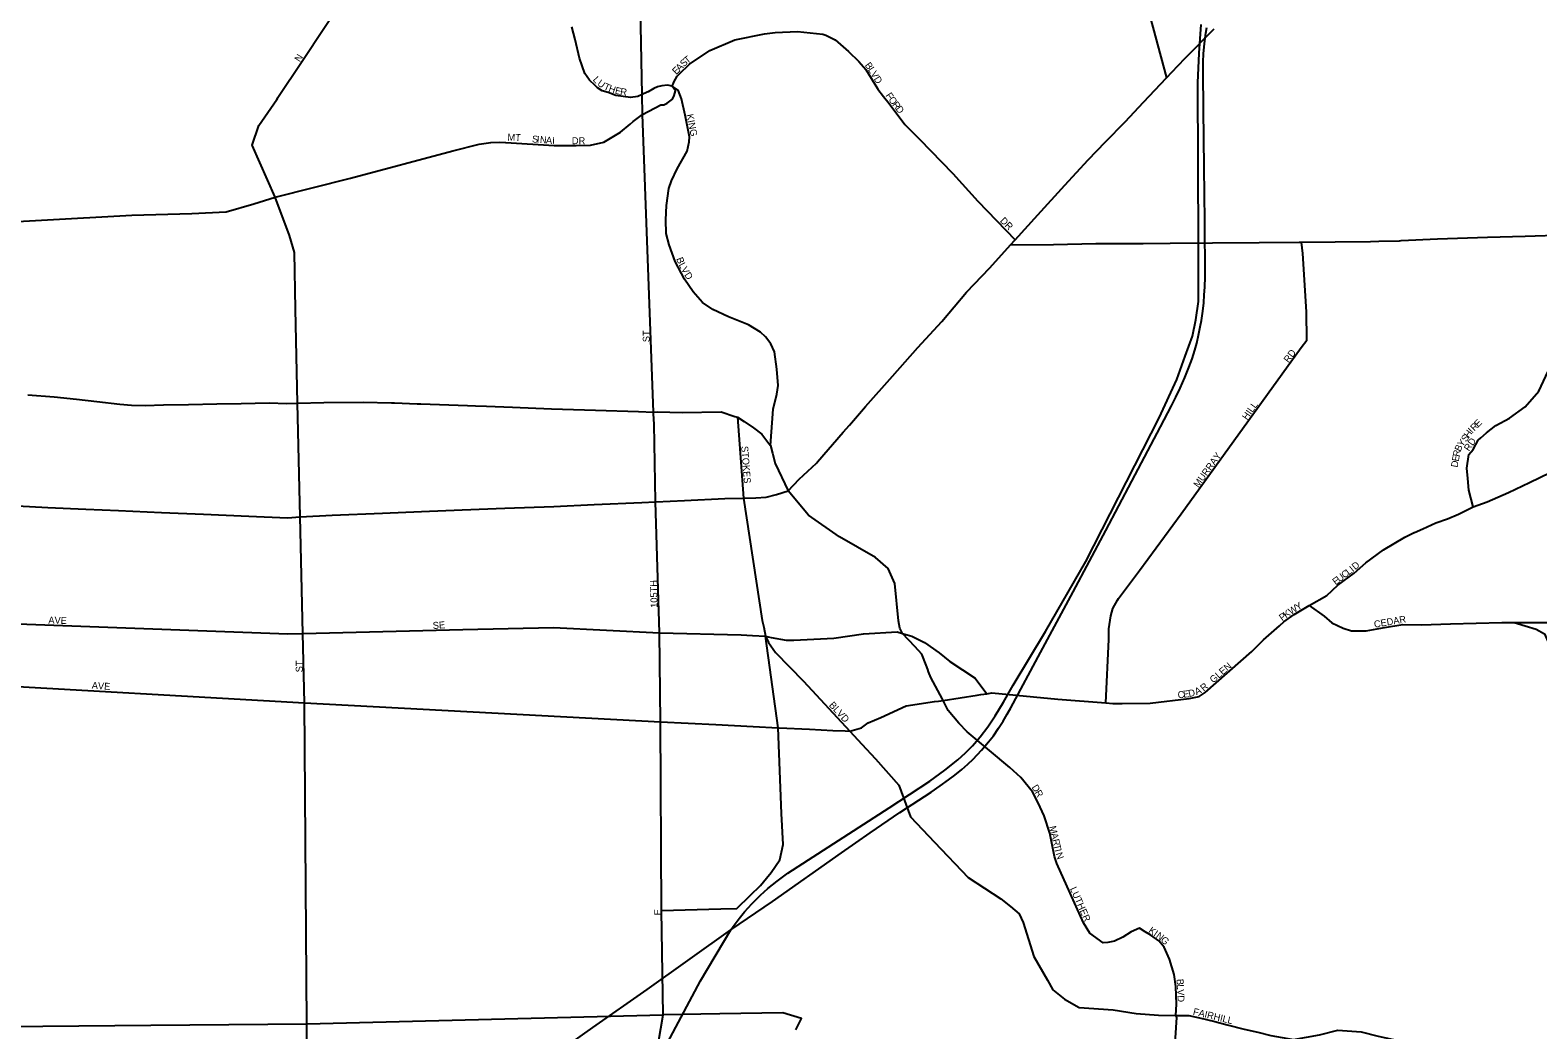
# Model space of a CAD drawing. Extents: x -561 to 1170, y 0 to 846.
# Drawn here: x 287.84 to 317.26, y 283.36 to 302.86 of the extents above; entities that cross this region are included whole.
import ezdxf

# ---------------------------------------------------------------- set-up
doc = ezdxf.new("R2010")
doc.units = 0
for name, color, linetype in [('GM_P_County_Alignment', 7, 'Continuous'), ('GM_X_City_Street', 7, 'Continuous'), ('GM_X_City_Street_Text', 7, 'Continuous'), ('GM_X_Rail_Line', 7, 'Continuous'), ('GM_X_US_Route', 7, 'Continuous')]:
    doc.layers.add(name, color=color, linetype=linetype)

msp = doc.modelspace()

# ---------------------------------------------------------------- linework, layer by layer
at = {"layer": 'GM_P_County_Alignment'}
for points in [[(300.163, 285.685), (301.321, 285.718), (301.627, 285.724), (301.892, 285.981), (302.092, 286.176), (302.208, 286.313), (302.301, 286.429), (302.467, 286.672), (302.533, 286.97), (302.504, 287.575), (302.439, 289.25), (302.191, 291.033)], [(287.159, 274.138), (290.025, 274.067), (291.262, 274.243), (292.782, 275.092), (294.196, 275.763), (294.225, 275.784), (295.504, 276.718), (297.569, 278.439), (297.625, 278.485), (298.784, 280.558), (299.132, 281.223), (299.652, 282.221), (300.099, 283.116), (300.194, 283.648)]]:
    msp.add_lwpolyline(points, dxfattribs=at)
at = {"layer": 'GM_X_City_Street'}
for points in [[(300.004, 295.371), (300.002, 295.407), (299.787, 301.212), (299.78, 301.599), (299.756, 302.933), (299.707, 305.701), (299.605, 311.45), (299.485, 320.325)], [(308.944, 305.803), (308.945, 305.799), (308.982, 305.614), (309.178, 304.894), (309.374, 304.305), (309.635, 303.324), (310.013, 301.924)], [(292.673, 301.536), (292.676, 301.541), (293.15, 302.25), (294.033, 303.591), (295.407, 305.618)], [(299.898, 301.654), (299.88, 301.643), (299.78, 301.599), (299.697, 301.564), (299.557, 301.54), (299.269, 301.583), (299.116, 301.638), (299.002, 301.675), (298.914, 301.732), (298.863, 301.778), (298.752, 301.883), (298.663, 302.011), (298.559, 302.312), (298.476, 302.673), (298.411, 302.921)], [(299.787, 301.212), (300.144, 301.401), (300.204, 301.401), (300.272, 301.43), (300.372, 301.512), (300.409, 301.584), (300.435, 301.669), (300.37, 301.763), (300.381, 301.791), (300.393, 301.824), (300.399, 301.842), (300.43, 301.897), (300.466, 301.956), (300.511, 302.003), (300.705, 302.195), (301.105, 302.461), (301.593, 302.664), (302.172, 302.787), (302.379, 302.812), (302.814, 302.827), (303.309, 302.777), (303.366, 302.76), (303.547, 302.664), (303.811, 302.44), (304.01, 302.247), (304.146, 302.088), (304.372, 301.721)], [(302.286, 294.752), (302.336, 295.464), (302.411, 295.753), (302.434, 295.926), (302.412, 296.245), (302.367, 296.58), (302.293, 296.736), (302.188, 296.874), (302.094, 296.964), (301.858, 297.106), (301.466, 297.266), (301.16, 297.405), (300.957, 297.542), (300.779, 297.75), (300.612, 298.001), (300.426, 298.344), (300.311, 298.666), (300.253, 298.887), (300.247, 299.158), (300.258, 299.439), (300.303, 299.765), (300.352, 299.916), (300.463, 300.152), (300.662, 300.494), (300.702, 300.679), (300.708, 300.773), (300.624, 301.195), (300.548, 301.519), (300.485, 301.686), (300.37, 301.763), (300.275, 301.783), (300.166, 301.771), (300.082, 301.752), (300.008, 301.721), (299.898, 301.654)], [(304.372, 301.721), (304.373, 301.72), (304.381, 301.707), (304.492, 301.564), (304.605, 301.422), (304.91, 301.015), (305.195, 300.73), (305.845, 300.058), (306.333, 299.521), (307.062, 298.769)], [(292.62, 299.597), (292.175, 300.614), (292.302, 300.996), (292.652, 301.505), (292.673, 301.536)], [(298.337, 300.605), (298.496, 300.605), (298.772, 300.61), (299.036, 300.669), (299.358, 300.864), (299.55, 301.025), (299.608, 301.075), (299.787, 301.212)], [(285.01, 298.966), (285.592, 299.058), (286.406, 299.059), (289.821, 299.248), (290.998, 299.279), (291.666, 299.311), (292.206, 299.47), (292.62, 299.597), (294.09, 299.971), (296.086, 300.499), (296.601, 300.631), (296.827, 300.662), (296.998, 300.671), (297.114, 300.663)], [(297.114, 300.663), (297.12, 300.663), (298.068, 300.604), (298.336, 300.605), (298.337, 300.605)], [(293.256, 281.02), (293.238, 283.478), (293.192, 289.735), (293.161, 291.09), (293.11, 293.362), (293.06, 295.578), (293.019, 297.412), (292.997, 298.516), (292.901, 298.851), (292.62, 299.597)], [(309.078, 291.769), (309.081, 291.773), (309.485, 292.319), (310.301, 293.424), (312.642, 296.666), (312.752, 296.81), (312.749, 297.363), (312.676, 298.499), (312.649, 298.723)], [(316.146, 294.904), (316.26, 295.004), (316.444, 295.146), (316.708, 295.289), (317.013, 295.512), (317.278, 295.817), (317.461, 296.204), (317.685, 296.59), (317.99, 297.099), (318.316, 297.526), (318.499, 297.709), (318.825, 298.054), (319.191, 298.38), (319.659, 298.644), (320.122, 298.855)], [(300.045, 293.663), (300.017, 295.168), (300.004, 295.371)], [(301.646, 295.305), (301.758, 293.725), (302.126, 291.343), (302.154, 291.209), (302.191, 291.033), (302.207, 291)], [(315.996, 293.56), (315.914, 293.885), (315.894, 294.109), (315.874, 294.312), (315.914, 294.577), (315.996, 294.679), (316.098, 294.862), (316.146, 294.904)], [(315.996, 293.56), (316.275, 293.656), (316.687, 293.839), (317.099, 294.033), (317.499, 294.227)], [(300.12, 291.102), (300.045, 293.653), (300.045, 293.663)], [(304.865, 291.089), (304.865, 291.089), (304.814, 291.192), (304.785, 291.334), (304.711, 292.063), (304.586, 292.353), (304.338, 292.57), (303.632, 292.972), (303.028, 293.393), (302.629, 293.871)], [(314.849, 293.055), (314.852, 293.056), (315.017, 293.13), (315.269, 293.245), (315.497, 293.325), (315.714, 293.416), (315.996, 293.56)], [(312.798, 291.633), (313.141, 291.828), (313.359, 292.033), (313.679, 292.262), (313.907, 292.468), (314.251, 292.719), (314.663, 292.97), (314.849, 293.055)], [(308.833, 289.735), (308.886, 290.971), (308.892, 291.177), (308.928, 291.432), (308.968, 291.574), (309.056, 291.739), (309.078, 291.769)], [(312.225, 291.246), (312.301, 291.313), (312.505, 291.46), (312.798, 291.633)], [(312.798, 291.633), (313.092, 291.426), (313.242, 291.295), (313.461, 291.192), (313.624, 291.142), (313.911, 291.139), (314.267, 291.208), (314.628, 291.266), (314.991, 291.259), (315.559, 291.279), (316.555, 291.305), (316.798, 291.304), (316.929, 291.303), (316.932, 291.303)], [(316.932, 291.303), (317.47, 291.301), (320.971, 291.36), (326.068, 291.459), (336.859, 291.592)], [(257.733, 289.006), (258.455, 289.117), (259.304, 289.247), (261.893, 289.646), (265.128, 290.145), (268.821, 290.708), (270.311, 290.936), (271.858, 291.194), (272.97, 291.367), (282.132, 291.486), (286.539, 291.315), (292.867, 291.083), (293.161, 291.09), (296.282, 291.164), (298.051, 291.204), (300.12, 291.102), (301.717, 291.062), (301.938, 291.049), (302.191, 291.033), (302.239, 291.023)], [(316.798, 291.304), (317.231, 291.171), (317.393, 291.08), (317.456, 290.929), (317.597, 289.893), (317.603, 289.834), (317.604, 289.831)], [(300.194, 283.648), (300.163, 285.685), (300.139, 289.365), (300.12, 291.102)], [(302.207, 291), (302.251, 290.911), (302.384, 290.718), (302.933, 290.159), (303.836, 289.184)], [(302.239, 291.023), (302.297, 291.01), (302.593, 290.96), (302.741, 290.956), (303.523, 290.997), (304.099, 291.079), (304.757, 291.12), (304.865, 291.089), (305.045, 291.037), (305.291, 290.914), (305.579, 290.708), (305.785, 290.544), (305.954, 290.431), (305.963, 290.425)], [(305.373, 290.34), (305.355, 290.387), (305.322, 290.473), (305.237, 290.688), (305.104, 290.837), (304.865, 291.089)], [(309.152, 289.725), (309.698, 289.727), (310.454, 289.822), (310.654, 289.862), (310.768, 289.938), (311.677, 290.737), (311.906, 290.966), (312.218, 291.24), (312.225, 291.246)], [(305.963, 290.425), (306.032, 290.379), (306.279, 290.214), (306.509, 289.914)], [(257.346, 288.14), (257.579, 288.085), (257.744, 288.054), (257.819, 288.049), (257.896, 288.054), (262.072, 288.697), (262.447, 288.721), (263.866, 288.814), (264.68, 288.93), (268.995, 289.646), (272.983, 290.301), (282.156, 290.371), (286.559, 290.115), (293.192, 289.735), (300.139, 289.365), (301.221, 289.311), (301.952, 289.275), (302.439, 289.25), (302.454, 289.249), (303.048, 289.224), (303.502, 289.196), (303.742, 289.187)], [(310.165, 282.804), (310.216, 283.597), (310.198, 283.639), (310.208, 283.861), (310.194, 284.202), (310.165, 284.44), (310.071, 284.738), (309.966, 284.97), (309.862, 285.093), (309.71, 285.201), (309.595, 285.27), (309.487, 285.34), (309.325, 285.268), (309.164, 285.164), (309.002, 285.086), (308.867, 285.058), (308.781, 285.057), (308.519, 285.24), (308.393, 285.444), (307.875, 286.605), (307.83, 286.74), (307.735, 287.194), (307.629, 287.529), (307.513, 287.783), (307.398, 287.999), (307.174, 288.279), (306.956, 288.477), (306.128, 289.17), (305.959, 289.342), (305.756, 289.584), (305.654, 289.784), (305.641, 289.81), (305.414, 290.233), (305.373, 290.34)], [(305.566, 289.771), (305.654, 289.784), (306.318, 289.885), (306.389, 289.896)], [(306.389, 289.896), (306.509, 289.914), (306.609, 289.93), (307.897, 289.804), (308.833, 289.735), (308.967, 289.725), (309.108, 289.725), (309.152, 289.725)], [(303.742, 289.187), (303.836, 289.184), (304.063, 289.25), (304.19, 289.343), (304.441, 289.452), (304.933, 289.674), (305.487, 289.759), (305.566, 289.771)], [(303.836, 289.184), (304.07, 288.929), (304.338, 288.641), (304.792, 288.133), (305.022, 287.509), (305.488, 287.015), (306.143, 286.331), (306.779, 285.913), (306.973, 285.762), (307.14, 285.621), (307.216, 285.45), (307.426, 284.79), (307.69, 284.327), (307.799, 284.141), (308.027, 283.959), (308.308, 283.794), (308.971, 283.746), (309.422, 283.679), (309.857, 283.645), (310.198, 283.639)], [(282.153, 283.381), (282.306, 283.382), (286.673, 283.416), (290.196, 283.45), (293.238, 283.478), (300.194, 283.648)], [(302.781, 283.358), (302.819, 283.435), (302.895, 283.576), (302.525, 283.691), (301.297, 283.669), (300.194, 283.648)], [(310.198, 283.639), (310.448, 283.637), (310.66, 283.59), (310.955, 283.518), (311.201, 283.455), (311.529, 283.369), (311.796, 283.312), (312.052, 283.25), (312.492, 283.169), (313, 283.259), (313.355, 283.351), (313.81, 283.32), (314.144, 283.237), (314.597, 283.138), (314.9, 283.017), (315.357, 282.903), (315.933, 282.689), (316.034, 282.647), (316.174, 282.591)]]:
    msp.add_lwpolyline(points, dxfattribs=at)
at = {"layer": 'GM_X_Rail_Line'}
for points in [[(301.511, 285.31), (301.577, 285.401), (301.677, 285.528), (301.779, 285.66), (301.925, 285.814), (302.091, 285.984), (302.236, 286.114), (302.414, 286.256), (302.628, 286.413), (304.602, 287.687), (305.393, 288.206), (305.689, 288.42), (305.941, 288.623), (306.094, 288.759), (306.227, 288.897), (306.379, 289.072), (306.528, 289.267), (306.673, 289.48), (306.836, 289.75), (307.02, 290.08), (307.653, 291.127), (308.443, 292.492), (309.872, 295.295), (310.213, 296.043), (310.376, 296.498), (310.522, 296.888), (310.587, 297.204), (310.636, 297.562), (310.636, 298.675), (310.628, 301.827), (310.652, 302.404), (310.693, 302.965)], [(301.511, 285.31), (302.323, 285.861), (303.67, 286.809), (304.233, 287.202), (304.813, 287.599), (305.422, 287.996), (305.601, 288.118), (305.762, 288.232), (305.883, 288.325), (306.02, 288.437), (306.135, 288.541), (306.241, 288.638), (306.406, 288.813), (306.54, 288.972), (306.637, 289.091), (306.739, 289.24), (306.827, 289.38), (306.907, 289.512), (306.979, 289.64), (307.555, 290.719), (308.193, 291.901), (308.828, 293.099), (309.338, 294.061), (309.898, 295.122), (310.112, 295.526), (310.198, 295.695), (310.284, 295.872), (310.375, 296.079), (310.452, 296.276), (310.513, 296.443), (310.566, 296.611), (310.604, 296.75), (310.642, 296.908), (310.674, 297.067), (310.697, 297.191), (310.725, 297.374), (310.741, 297.535), (310.752, 297.694), (310.76, 297.84), (310.769, 298.043), (310.76, 299.137), (310.749, 300.174), (310.738, 301.307), (310.728, 302.042), (310.732, 302.24), (310.738, 302.397), (310.756, 302.598), (310.785, 302.798), (310.803, 302.909)], [(294.871, 273.113), (295.825, 274.785), (296.597, 276.157), (298.139, 279.086), (300.112, 282.799), (300.923, 284.315), (301.511, 285.31)], [(298.216, 282.977), (298.822, 283.402), (299.878, 284.142), (301.511, 285.31)]]:
    msp.add_lwpolyline(points, dxfattribs=at)
at = {"layer": 'GM_X_US_Route'}
for points in [[(310.237, 302.158), (310.385, 302.313), (310.405, 302.333), (310.947, 302.88)], [(306.972, 298.67), (306.972, 298.67), (307.062, 298.769), (307.503, 299.253), (308.028, 299.831), (308.489, 300.327), (308.827, 300.676), (309.208, 301.068), (309.568, 301.45), (310.013, 301.924), (310.237, 302.158)], [(303.826, 295.149), (304.141, 295.514), (304.666, 296.108), (305.165, 296.664), (305.631, 297.176), (306.114, 297.743), (306.564, 298.222), (306.972, 298.67)], [(306.972, 298.67), (307.811, 298.676), (308.633, 298.693), (308.833, 298.693)], [(308.833, 298.693), (309.293, 298.692), (309.557, 298.696), (310.084, 298.704), (310.912, 298.71), (311.826, 298.712), (312.606, 298.723), (312.649, 298.723), (313.304, 298.728), (313.997, 298.733), (314.158, 298.738), (314.554, 298.748), (314.56, 298.749)], [(314.56, 298.749), (314.596, 298.75), (315.306, 298.786), (316.28, 298.815), (317.016, 298.837), (317.8, 298.865), (317.85, 298.866)], [(287.792, 295.741), (288.306, 295.704), (288.745, 295.661), (289.14, 295.612), (289.589, 295.558), (289.817, 295.539), (290.082, 295.537), (290.444, 295.547), (290.93, 295.553), (291.481, 295.566), (291.957, 295.572), (292.503, 295.584), (292.849, 295.572), (293.06, 295.578), (293.569, 295.591), (294.338, 295.602), (294.888, 295.587)], [(294.888, 295.587), (294.95, 295.585), (295.393, 295.57), (295.464, 295.567), (296.374, 295.536), (296.529, 295.531), (296.746, 295.523)], [(296.746, 295.523), (297.251, 295.505), (298.014, 295.473), (298.87, 295.447), (299.709, 295.415), (300.002, 295.407), (300.079, 295.409), (300.564, 295.4), (301.323, 295.412), (301.593, 295.322)], [(301.593, 295.322), (301.646, 295.305), (301.773, 295.221), (301.954, 295.099), (302.115, 294.977), (302.254, 294.794)], [(303.207, 294.437), (303.708, 295.012), (303.826, 295.149)], [(302.254, 294.794), (302.286, 294.752), (302.325, 294.605), (302.379, 294.405), (302.629, 293.871)], [(302.629, 293.871), (302.847, 294.1), (303.184, 294.41), (303.207, 294.437)], [(286.5, 293.624), (287.349, 293.591), (288.182, 293.548), (288.929, 293.514), (289.562, 293.484), (290.405, 293.451), (291.222, 293.413), (292.109, 293.376), (292.864, 293.347), (293.11, 293.362), (293.734, 293.399), (294.714, 293.434), (295.476, 293.467), (296.272, 293.5), (297.105, 293.533), (298.057, 293.567), (298.847, 293.606), (299.778, 293.64), (300.045, 293.653), (300.051, 293.653)], [(300.051, 293.653), (300.611, 293.684), (301.396, 293.723), (301.758, 293.725), (301.781, 293.726)], [(301.781, 293.726), (301.998, 293.734), (302.202, 293.75), (302.402, 293.801), (302.629, 293.871)]]:
    msp.add_lwpolyline(points, dxfattribs=at)

# ---------------------------------------------------------------- texts
at = {"layer": 'GM_X_City_Street_Text'}
for s, rotation, p in [('N', 57.9872, (293.102, 302.224)), ('A', 44.9196, (300.515, 302.046)), ('S', 44.401, (300.599, 302.13)), ('T', 38.7281, (300.664, 302.194)), ('B', 306.3452, (304.12, 302.169)), ('L', 312.3141, (298.811, 301.882)), ('U', 323.6088, (298.896, 301.793)), ('E', 44.8841, (300.448, 301.979)), ('L', 302.9552, (304.182, 302.084)), ('V', 302.1745, (304.234, 302.005)), ('D', 302.2005, (304.297, 301.904)), ('T', 335.9957, (299.019, 301.707)), ('H', 340.0231, (299.115, 301.664)), ('E', 346.9552, (299.243, 301.619)), ('R', 351.3761, (299.347, 301.595)), ('F', 303.8416, (304.526, 301.583)), ('O', 305.5678, (304.582, 301.501)), ('R', 308.2293, (304.655, 301.399)), ('D', 308.2737, (304.721, 301.315)), ('KING', 281.6335, (300.645, 301.206)), ('MT', 357.2752, (297.152, 300.704)), ('S', 355.4043, (297.629, 300.668)), ('I', 355.4046, (297.723, 300.66)), ('N', 355.4099, (297.783, 300.656)), ('A', 355.4206, (297.901, 300.646)), ('I', 357.4338, (298.025, 300.636)), ('DR', 0, (298.411, 300.632)), ('DR', 315, (306.756, 299.128)), ('B', 290.9625, (300.445, 298.397)), ('L', 298.1163, (300.491, 298.28)), ('V', 298.8933, (300.536, 298.195)), ('D', 302.7242, (300.599, 298.082)), ('ST', 90, (299.93, 296.77)), ('RD', 53.7411, (312.397, 296.357)), ('HILL', 54.7847, (311.588, 295.24)), ('I', 46.5765, (315.982, 294.984)), ('R', 45, (316.022, 295.026)), ('E', 45, (316.097, 295.102)), ('Y', 54.5157, (315.792, 294.717)), ('S', 54.4909, (315.861, 294.813)), ('H', 54.5294, (315.916, 294.891)), ('RD', 55.492, (315.918, 294.631)), ('STOKES', 274.4006, (301.715, 294.74)), ('MURRAY', 54.4623, (310.638, 293.922)), ('E', 79.6932, (315.715, 294.436)), ('R', 79.6937, (315.732, 294.529)), ('B', 64.1952, (315.748, 294.626)), ('D', 79.6932, (315.694, 294.319)), ('D', 40.1737, (313.699, 292.32)), ('E', 37.2087, (313.316, 292.026)), ('U', 37.2186, (313.392, 292.084)), ('C', 37.2147, (313.487, 292.156)), ('L', 37.5835, (313.573, 292.221)), ('I', 38.9859, (313.651, 292.281)), ('105TH', 91.4679, (300.084, 291.59)), ('W', 32.3796, (312.443, 291.449)), ('Y', 30.4877, (312.573, 291.532)), ('AVE', 358.5319, (288.194, 291.283)), ('SE', 3.5746, (295.7, 291.176)), ('P', 35.7441, (312.271, 291.326)), ('K', 35.7641, (312.349, 291.381)), ('CEDAR', 9.867, (314.075, 291.199)), ('ST', 90, (293.158, 290.331)), ('GLEN', 40.6, (310.927, 290.113)), ('AVE', 356.0569, (289.039, 290.012)), ('R', 39.483, (310.741, 289.953)), ('C', 6.8659, (310.241, 289.822)), ('E', 6.8471, (310.347, 289.834)), ('D', 12.5705, (310.456, 289.848)), ('A', 24.1934, (310.6, 289.884)), ('BLVD', 312.8801, (303.419, 289.683)), ('D', 301.8896, (307.377, 288.089)), ('R', 299.1395, (307.439, 287.989)), ('M', 282.9714, (307.725, 287.319)), ('A', 282.9602, (307.757, 287.18)), ('R', 282.9795, (307.784, 287.064)), ('T', 282.9762, (307.808, 286.96)), ('I', 282.9651, (307.829, 286.867)), ('N', 289.9236, (307.848, 286.792)), ('LUTHER', 293.7492, (308.128, 286.112)), ('E', 90, (300.155, 285.591)), ('K', 325.4735, (309.651, 285.267)), ('I', 325.4735, (309.749, 285.2)), ('N', 322.9858, (309.797, 285.167)), ('G', 316.2209, (309.889, 285.098)), ('B', 274.5701, (310.209, 284.346)), ('L', 273.3617, (310.217, 284.24)), ('V', 272.2522, (310.223, 284.146)), ('D', 272.2085, (310.228, 284.027)), ('FAIRHILL', 346.4002, (310.522, 283.654))]:
    msp.add_text(s, height=0.135, rotation=rotation, dxfattribs=at).set_placement(p)

doc.saveas('drawing.dxf')
